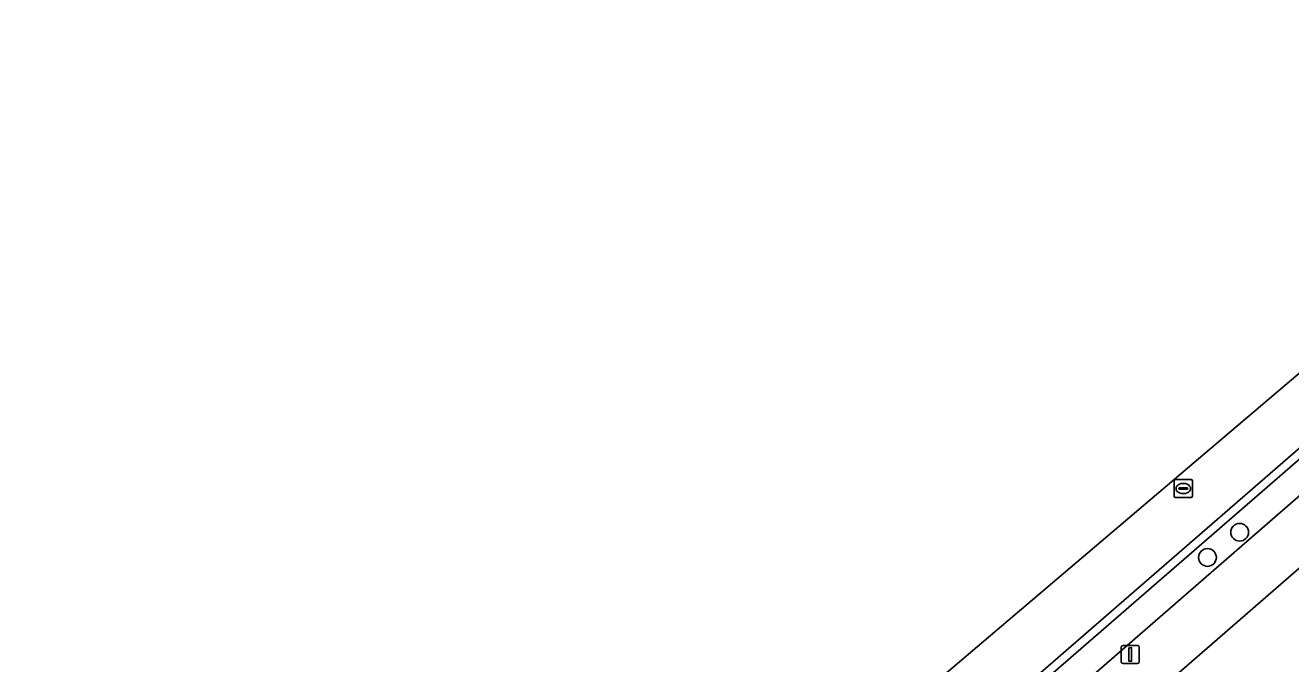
# Model space of a CAD drawing. Extents: x 155887 to 156869, y 383880 to 384678.
# Drawn here: x 156269.7 to 156339.5, y 384411.3 to 384446.6 of the extents above; entities that cross this region are included whole.
import ezdxf

# ---------------------------------------------------------------- set-up
doc = ezdxf.new("R2010")
doc.units = 0
for name, color, linetype in [('IMGEO_Boom', 7, 'Continuous'), ('IMGEO_Erf', 7, 'Continuous'), ('IMGEO_Lichtmast', 7, 'Continuous'), ('IMGEO_Parkeervlak_open', 7, 'Continuous'), ('IMGEO_Rijbaan_lokaal_gesloten', 7, 'Continuous'), ('IMGEO_Rijbaan_lokaal_open', 7, 'Continuous'), ('IMGEO_Rioolput', 7, 'Continuous'), ('IMGEO_Voetpad_open', 7, 'Continuous')]:
    doc.layers.add(name, color=color, linetype=linetype)

msp = doc.modelspace()

# ---------------------------------------------------------------- linework, layer by layer
at = {"layer": 'IMGEO_Boom'}
for centre in [(156336.689, 384418.565), (156334.913, 384417.173)]:
    msp.add_circle(centre, 0.489, dxfattribs=at)
at = {"layer": 'IMGEO_Erf'}
msp.add_lwpolyline([(156408.123, 384391.086), (156404.4, 384395.417), (156377.02, 384426.898), (156374.487, 384424.698), (156369.682, 384420.523), (156362.599, 384428.676), (156367.375, 384432.826), (156369.937, 384435.051), (156366.216, 384439.396), (156296.268, 384378.553), (156298.818, 384375.511), (156338.119, 384330.3), (156359.041, 384348.401)], close=True, dxfattribs=at)
at = {"layer": 'IMGEO_Lichtmast'}
for p, q in [((156330.159, 384411.416), (156330.159, 384412.216)), ((156330.159, 384412.216), (156330.159, 384411.416)), ((156330.259, 384412.316), (156331.049, 384412.316)), ((156331.049, 384412.316), (156330.259, 384412.316)), ((156331.149, 384412.216), (156331.149, 384411.416)), ((156331.149, 384411.416), (156331.149, 384412.216)), ((156331.049, 384411.316), (156330.259, 384411.316)), ((156330.259, 384411.316), (156331.049, 384411.316))]:
    msp.add_line(p, q, dxfattribs=at)
msp.add_lwpolyline([(156330.579, 384412.191), (156330.729, 384412.191), (156330.729, 384411.441), (156330.579, 384411.441), (156330.579, 384412.191)], dxfattribs=at)
for centre, start, end in [((156330.259, 384412.216), 90, 180), ((156330.259, 384412.216), 90, 180), ((156331.049, 384412.216), 0, 90), ((156331.049, 384412.216), 360, 90), ((156330.259, 384411.416), 180, 270), ((156330.259, 384411.416), 180, 270), ((156331.049, 384411.416), 270, 0), ((156331.049, 384411.416), 270, 0)]:
    msp.add_arc(centre, 0.1, start, end, dxfattribs=at)
at = {"layer": 'IMGEO_Parkeervlak_open'}
msp.add_lwpolyline([(156291.983, 384378.815), (156364.212, 384441.65), (156363.215, 384442.778), (156320.848, 384405.981), (156311.048, 384397.484), (156290.916, 384379.992)], close=True, dxfattribs=at)
at = {"layer": 'IMGEO_Rijbaan_lokaal_gesloten'}
msp.add_lwpolyline([(156320.547, 384406.328), (156364.415, 384444.431), (156362.56, 384446.557), (156343.169, 384430.064), (156343.169, 384430.064), (156344.524, 384428.48), (156342.252, 384426.537), (156340.891, 384428.127), (156303.292, 384396.148)], dxfattribs=at)
at = {"layer": 'IMGEO_Rijbaan_lokaal_open'}
msp.add_lwpolyline([(156320.848, 384405.981), (156363.215, 384442.778), (156364.717, 384444.085), (156364.415, 384444.431), (156320.547, 384406.328)], dxfattribs=at)
at = {"layer": 'IMGEO_Rioolput'}
for p, q in [((156333.079, 384420.554), (156333.079, 384421.406)), ((156333.154, 384421.48), (156334.006, 384421.48)), ((156333.338, 384420.974), (156333.338, 384420.986)), ((156333.776, 384420.937), (156333.378, 384420.937)), ((156333.381, 384421.023), (156333.779, 384421.023)), ((156333.567, 384421.26), (156333.592, 384421.26)), ((156333.822, 384420.986), (156333.822, 384420.974)), ((156334.08, 384421.406), (156334.08, 384420.554)), ((156334.006, 384420.48), (156333.154, 384420.48)), ((156333.59, 384420.7), (156333.565, 384420.7))]:
    msp.add_line(p, q, dxfattribs=at)
for points in [[(156333.079, 384420.554), (156333.079, 384421.406)], [(156333.154, 384421.48), (156334.006, 384421.48)], [(156334.08, 384421.406), (156334.08, 384420.554)], [(156334.006, 384420.48), (156333.154, 384420.48)]]:
    msp.add_lwpolyline(points, dxfattribs=at)
for centre, radius, start, end in [((156333.156, 384421.404), 0.0765, 91.55205, 178.44795), ((156333.156, 384421.404), 0.0765, 91.55205, 178.44795), ((156333.378, 384420.983), 0.0403, 85.87752, 175.75265), ((156333.375, 384420.973), 0.0366, 178.93798, 274.71019), ((156333.779, 384420.98), 0.043, 264.86636, 352.45326), ((156333.783, 384420.985), 0.0386, 1.73085, 96.63898), ((156334.004, 384421.404), 0.0765, 1.55205, 88.44795), ((156334.004, 384421.404), 0.0765, 1.55205, 88.44795), ((156333.156, 384420.556), 0.0765, 181.55205, 268.44795), ((156333.156, 384420.556), 0.0765, 181.55205, 268.44795), ((156334.004, 384420.556), 0.0765, 271.55205, 358.44795), ((156334.004, 384420.556), 0.0765, 271.55205, 358.44795)]:
    msp.add_arc(centre, radius, start, end, dxfattribs=at)
for centre, major_axis, ratio, start_param, end_param in [((156333.566, 384420.98), (-0.387, 0.002), 0.722429, 4.712389, 7.853982), ((156333.591, 384420.98), (-0.39, 0.002), 0.717154, 1.570796, 4.712389)]:
    msp.add_ellipse(centre, major_axis=major_axis, ratio=ratio, start_param=start_param, end_param=end_param, dxfattribs=at)
at = {"layer": 'IMGEO_Voetpad_open'}
msp.add_lwpolyline([(156296.268, 384378.553), (156366.216, 384439.396), (156364.212, 384441.65), (156291.983, 384378.815), (156292.5, 384378.244), (156271.241, 384359.744), (156269.697, 384361.495)], dxfattribs=at)

doc.saveas('drawing.dxf')
